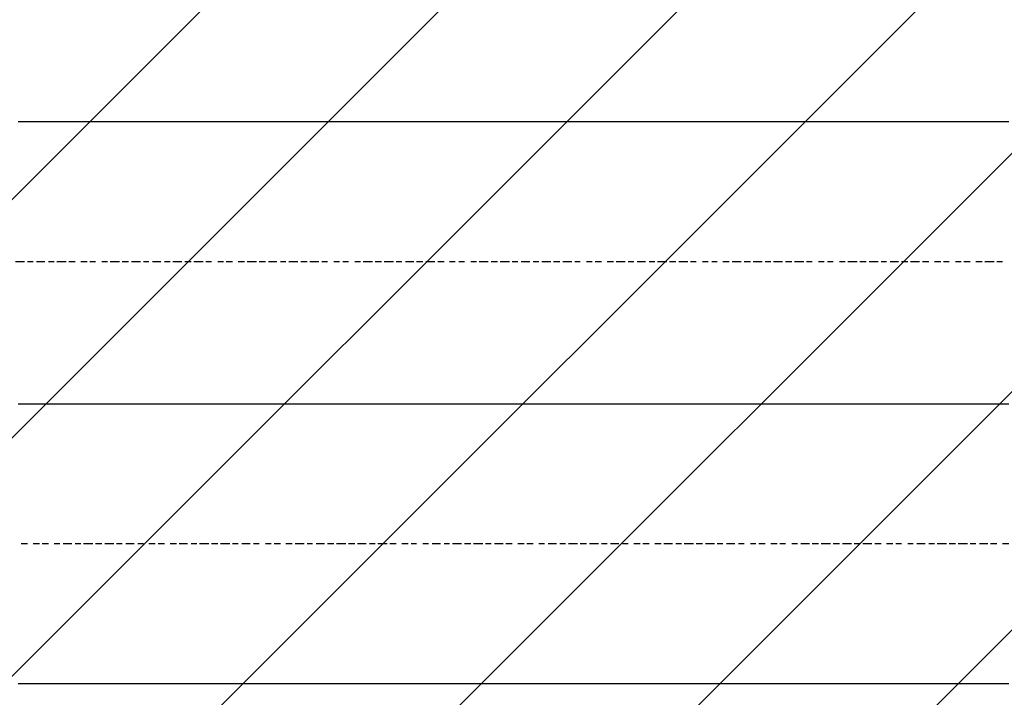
# Model space of a CAD drawing. Extents: x 997 to 109698, y 921 to 94021.
# Tile 690 of 718: x 33363 to 34764, y 56986 to 57951. Entities that reach past the tile are written whole.
import ezdxf

# ---------------------------------------------------------------- set-up
doc = ezdxf.new("R2010")
doc.units = 0
doc.header["$MEASUREMENT"] = 0
doc.layers.add('12', color=7, linetype='CONTINUOUS')
doc.layers.add('28', color=7, linetype='CONTINUOUS')

msp = doc.modelspace()

# ---------------------------------------------------------------- linework, layer by layer
at = {"layer": '12', "color": 5}
for p, q in [((33369.630503, 57805.563401), (33360.630503, 57805.563401)), ((33381.630503, 57805.563401), (33369.630503, 57805.563401)), ((33390.630503, 57805.563401), (33381.630503, 57805.563401)), ((33398.630503, 57805.563401), (33390.630503, 57805.563401)), ((33411.630503, 57805.563401), (33398.630503, 57805.563401)), ((33419.630503, 57805.563401), (33411.630503, 57805.563401)), ((33428.630503, 57805.563401), (33419.630503, 57805.563401)), ((33441.630503, 57805.563401), (33428.630503, 57805.563401)), ((33449.630503, 57805.563401), (33441.630503, 57805.563401)), ((33458.630503, 57805.563401), (33449.630503, 57805.563401)), ((33470.630503, 57805.563401), (33458.630503, 57805.563401)), ((33479.630503, 57805.563401), (33470.630503, 57805.563401)), ((33491.630503, 57805.563401), (33479.630503, 57805.563401)), ((33500.630503, 57805.563401), (33491.630503, 57805.563401)), ((33508.630503, 57805.563401), (33500.630503, 57805.563401)), ((33521.630503, 57805.563401), (33508.630503, 57805.563401)), ((33530.630503, 57805.563401), (33521.630503, 57805.563401)), ((33538.630503, 57805.563401), (33530.630503, 57805.563401)), ((33551.630503, 57805.563401), (33538.630503, 57805.563401)), ((33559.630503, 57805.563401), (33551.630503, 57805.563401)), ((33568.630503, 57805.563401), (33559.630503, 57805.563401)), ((33580.630503, 57805.563401), (33568.630503, 57805.563401)), ((33589.630503, 57805.563401), (33580.630503, 57805.563401)), ((33601.630503, 57805.563401), (33589.630503, 57805.563401)), ((33610.630503, 57805.563401), (33601.630503, 57805.563401)), ((33618.630503, 57805.563401), (33610.630503, 57805.563401)), ((33631.630503, 57805.563401), (33618.630503, 57805.563401)), ((33640.630503, 57805.563401), (33631.630503, 57805.563401)), ((33648.630503, 57805.563401), (33640.630503, 57805.563401)), ((33661.630503, 57805.563401), (33648.630503, 57805.563401)), ((33669.630503, 57805.563401), (33661.630503, 57805.563401)), ((33678.630503, 57805.563401), (33669.630503, 57805.563401)), ((33690.630503, 57805.563401), (33678.630503, 57805.563401)), ((33699.630503, 57805.563401), (33690.630503, 57805.563401)), ((33712.630503, 57805.563401), (33699.630503, 57805.563401)), ((33720.630503, 57805.563401), (33712.630503, 57805.563401)), ((33728.630503, 57805.563401), (33720.630503, 57805.563401)), ((33741.630503, 57805.563401), (33728.630503, 57805.563401)), ((33750.630503, 57805.563401), (33741.630503, 57805.563401)), ((33758.630503, 57805.563401), (33750.630503, 57805.563401)), ((33771.630503, 57805.563401), (33758.630503, 57805.563401)), ((33779.630503, 57805.563401), (33771.630503, 57805.563401)), ((33788.630503, 57805.563401), (33779.630503, 57805.563401)), ((33800.630503, 57805.563401), (33788.630503, 57805.563401)), ((33809.630503, 57805.563401), (33800.630503, 57805.563401)), ((33822.630503, 57805.563401), (33809.630503, 57805.563401)), ((33830.630503, 57805.563401), (33822.630503, 57805.563401)), ((33839.630503, 57805.563401), (33830.630503, 57805.563401)), ((33851.630503, 57805.563401), (33839.630503, 57805.563401)), ((33860.630503, 57805.563401), (33851.630503, 57805.563401)), ((33868.630503, 57805.563401), (33860.630503, 57805.563401)), ((33881.630503, 57805.563401), (33868.630503, 57805.563401)), ((33889.630503, 57805.563401), (33881.630503, 57805.563401)), ((33898.630503, 57805.563401), (33889.630503, 57805.563401)), ((33911.630503, 57805.563401), (33898.630503, 57805.563401)), ((33919.630503, 57805.563401), (33911.630503, 57805.563401)), ((33927.630503, 57805.563401), (33919.630503, 57805.563401)), ((33940.630503, 57805.563401), (33927.630503, 57805.563401)), ((33949.630503, 57805.563401), (33940.630503, 57805.563401)), ((33961.630503, 57805.563401), (33949.630503, 57805.563401)), ((33970.630503, 57805.563401), (33961.630503, 57805.563401)), ((33978.630503, 57805.563401), (33970.630503, 57805.563401)), ((33991.630503, 57805.563401), (33978.630503, 57805.563401)), ((33999.630503, 57805.563401), (33991.630503, 57805.563401)), ((34008.630503, 57805.563401), (33999.630503, 57805.563401)), ((34021.630503, 57805.563401), (34008.630503, 57805.563401)), ((34029.630503, 57805.563401), (34021.630503, 57805.563401)), ((34038.630503, 57805.563401), (34029.630503, 57805.563401)), ((34050.630503, 57805.563401), (34038.630503, 57805.563401)), ((34059.630503, 57805.563401), (34050.630503, 57805.563401)), ((34071.630503, 57805.563401), (34059.630503, 57805.563401)), ((34080.630503, 57805.563401), (34071.630503, 57805.563401)), ((34088.630503, 57805.563401), (34080.630503, 57805.563401)), ((34101.630503, 57805.563401), (34088.630503, 57805.563401)), ((34109.630503, 57805.563401), (34101.630503, 57805.563401)), ((34118.630503, 57805.563401), (34109.630503, 57805.563401)), ((34131.630503, 57805.563401), (34118.630503, 57805.563401)), ((34139.630503, 57805.563401), (34131.630503, 57805.563401)), ((34148.630503, 57805.563401), (34139.630503, 57805.563401)), ((34160.630503, 57805.563401), (34148.630503, 57805.563401)), ((34169.630503, 57805.563401), (34160.630503, 57805.563401)), ((34181.630503, 57805.563401), (34169.630503, 57805.563401)), ((34190.630503, 57805.563401), (34181.630503, 57805.563401)), ((34198.630503, 57805.563401), (34190.630503, 57805.563401)), ((34211.630503, 57805.563401), (34198.630503, 57805.563401)), ((34220.630503, 57805.563401), (34211.630503, 57805.563401)), ((34228.630503, 57805.563401), (34220.630503, 57805.563401)), ((34241.630503, 57805.563401), (34228.630503, 57805.563401)), ((34249.630503, 57805.563401), (34241.630503, 57805.563401)), ((34258.630503, 57805.563401), (34249.630503, 57805.563401)), ((34270.630503, 57805.563401), (34258.630503, 57805.563401)), ((34279.630503, 57805.563401), (34270.630503, 57805.563401)), ((34291.630503, 57805.563401), (34279.630503, 57805.563401)), ((34300.630503, 57805.563401), (34291.630503, 57805.563401)), ((34308.630503, 57805.563401), (34300.630503, 57805.563401)), ((34321.630503, 57805.563401), (34308.630503, 57805.563401)), ((34330.630503, 57805.563401), (34321.630503, 57805.563401)), ((34338.630503, 57805.563401), (34330.630503, 57805.563401)), ((34351.630503, 57805.563401), (34338.630503, 57805.563401)), ((34359.630503, 57805.563401), (34351.630503, 57805.563401)), ((34368.630503, 57805.563401), (34359.630503, 57805.563401)), ((34380.630503, 57805.563401), (34368.630503, 57805.563401)), ((34389.630503, 57805.563401), (34380.630503, 57805.563401)), ((34402.630503, 57805.563401), (34389.630503, 57805.563401)), ((34410.630503, 57805.563401), (34402.630503, 57805.563401)), ((34419.630503, 57805.563401), (34410.630503, 57805.563401)), ((34431.630503, 57805.563401), (34419.630503, 57805.563401)), ((34440.630503, 57805.563401), (34431.630503, 57805.563401)), ((34448.630503, 57805.563401), (34440.630503, 57805.563401)), ((34461.630503, 57805.563401), (34448.630503, 57805.563401)), ((34469.630503, 57805.563401), (34461.630503, 57805.563401)), ((34478.630503, 57805.563401), (34469.630503, 57805.563401)), ((34490.630503, 57805.563401), (34478.630503, 57805.563401)), ((34499.630503, 57805.563401), (34490.630503, 57805.563401)), ((34507.630503, 57805.563401), (34499.630503, 57805.563401)), ((34520.630503, 57805.563401), (34507.630503, 57805.563401)), ((34529.630503, 57805.563401), (34520.630503, 57805.563401)), ((34541.630503, 57805.563401), (34529.630503, 57805.563401)), ((34550.630503, 57805.563401), (34541.630503, 57805.563401)), ((34558.630503, 57805.563401), (34550.630503, 57805.563401)), ((34571.630503, 57805.563401), (34558.630503, 57805.563401)), ((34579.630503, 57805.563401), (34571.630503, 57805.563401)), ((34588.630503, 57805.563401), (34579.630503, 57805.563401)), ((34601.630503, 57805.563401), (34588.630503, 57805.563401)), ((34609.630503, 57805.563401), (34601.630503, 57805.563401)), ((34617.630503, 57805.563401), (34609.630503, 57805.563401)), ((34630.630503, 57805.563401), (34617.630503, 57805.563401)), ((34639.630503, 57805.563401), (34630.630503, 57805.563401)), ((34651.630503, 57805.563401), (34639.630503, 57805.563401)), ((34660.630503, 57805.563401), (34651.630503, 57805.563401)), ((34668.630503, 57805.563401), (34660.630503, 57805.563401)), ((34681.630503, 57805.563401), (34668.630503, 57805.563401)), ((34689.630503, 57805.563401), (34681.630503, 57805.563401)), ((34698.630503, 57805.563401), (34689.630503, 57805.563401)), ((34711.630503, 57805.563401), (34698.630503, 57805.563401)), ((34719.630503, 57805.563401), (34711.630503, 57805.563401)), ((34728.630503, 57805.563401), (34719.630503, 57805.563401)), ((34740.630503, 57805.563401), (34728.630503, 57805.563401)), ((34749.630503, 57805.563401), (34740.630503, 57805.563401)), ((34761.630503, 57805.563401), (34749.630503, 57805.563401)), ((34770.630503, 57805.563401), (34761.630503, 57805.563401)), ((33369.630503, 57403.563401), (33360.630503, 57403.563401)), ((33381.630503, 57403.563401), (33369.630503, 57403.563401)), ((33390.630503, 57403.563401), (33381.630503, 57403.563401)), ((33398.630503, 57403.563401), (33390.630503, 57403.563401)), ((33411.630503, 57403.563401), (33398.630503, 57403.563401)), ((33419.630503, 57403.563401), (33411.630503, 57403.563401)), ((33428.630503, 57403.563401), (33419.630503, 57403.563401)), ((33441.630503, 57403.563401), (33428.630503, 57403.563401)), ((33449.630503, 57403.563401), (33441.630503, 57403.563401)), ((33458.630503, 57403.563401), (33449.630503, 57403.563401)), ((33470.630503, 57403.563401), (33458.630503, 57403.563401)), ((33479.630503, 57403.563401), (33470.630503, 57403.563401)), ((33491.630503, 57403.563401), (33479.630503, 57403.563401)), ((33500.630503, 57403.563401), (33491.630503, 57403.563401)), ((33508.630503, 57403.563401), (33500.630503, 57403.563401)), ((33521.630503, 57403.563401), (33508.630503, 57403.563401)), ((33530.630503, 57403.563401), (33521.630503, 57403.563401)), ((33538.630503, 57403.563401), (33530.630503, 57403.563401)), ((33551.630503, 57403.563401), (33538.630503, 57403.563401)), ((33559.630503, 57403.563401), (33551.630503, 57403.563401)), ((33568.630503, 57403.563401), (33559.630503, 57403.563401)), ((33580.630503, 57403.563401), (33568.630503, 57403.563401)), ((33589.630503, 57403.563401), (33580.630503, 57403.563401)), ((33601.630503, 57403.563401), (33589.630503, 57403.563401)), ((33610.630503, 57403.563401), (33601.630503, 57403.563401)), ((33618.630503, 57403.563401), (33610.630503, 57403.563401)), ((33631.630503, 57403.563401), (33618.630503, 57403.563401)), ((33640.630503, 57403.563401), (33631.630503, 57403.563401)), ((33648.630503, 57403.563401), (33640.630503, 57403.563401)), ((33661.630503, 57403.563401), (33648.630503, 57403.563401)), ((33669.630503, 57403.563401), (33661.630503, 57403.563401)), ((33678.630503, 57403.563401), (33669.630503, 57403.563401)), ((33690.630503, 57403.563401), (33678.630503, 57403.563401)), ((33699.630503, 57403.563401), (33690.630503, 57403.563401)), ((33712.630503, 57403.563401), (33699.630503, 57403.563401)), ((33720.630503, 57403.563401), (33712.630503, 57403.563401)), ((33728.630503, 57403.563401), (33720.630503, 57403.563401)), ((33741.630503, 57403.563401), (33728.630503, 57403.563401)), ((33750.630503, 57403.563401), (33741.630503, 57403.563401)), ((33758.630503, 57403.563401), (33750.630503, 57403.563401)), ((33771.630503, 57403.563401), (33758.630503, 57403.563401)), ((33779.630503, 57403.563401), (33771.630503, 57403.563401)), ((33788.630503, 57403.563401), (33779.630503, 57403.563401)), ((33800.630503, 57403.563401), (33788.630503, 57403.563401)), ((33809.630503, 57403.563401), (33800.630503, 57403.563401)), ((33822.630503, 57403.563401), (33809.630503, 57403.563401)), ((33830.630503, 57403.563401), (33822.630503, 57403.563401)), ((33839.630503, 57403.563401), (33830.630503, 57403.563401)), ((33851.630503, 57403.563401), (33839.630503, 57403.563401)), ((33860.630503, 57403.563401), (33851.630503, 57403.563401)), ((33868.630503, 57403.563401), (33860.630503, 57403.563401)), ((33881.630503, 57403.563401), (33868.630503, 57403.563401)), ((33889.630503, 57403.563401), (33881.630503, 57403.563401)), ((33898.630503, 57403.563401), (33889.630503, 57403.563401)), ((33911.630503, 57403.563401), (33898.630503, 57403.563401)), ((33919.630503, 57403.563401), (33911.630503, 57403.563401)), ((33927.630503, 57403.563401), (33919.630503, 57403.563401)), ((33940.630503, 57403.563401), (33927.630503, 57403.563401)), ((33949.630503, 57403.563401), (33940.630503, 57403.563401)), ((33961.630503, 57403.563401), (33949.630503, 57403.563401)), ((33970.630503, 57403.563401), (33961.630503, 57403.563401)), ((33978.630503, 57403.563401), (33970.630503, 57403.563401)), ((33991.630503, 57403.563401), (33978.630503, 57403.563401)), ((33999.630503, 57403.563401), (33991.630503, 57403.563401)), ((34008.630503, 57403.563401), (33999.630503, 57403.563401)), ((34021.630503, 57403.563401), (34008.630503, 57403.563401)), ((34029.630503, 57403.563401), (34021.630503, 57403.563401)), ((34038.630503, 57403.563401), (34029.630503, 57403.563401)), ((34050.630503, 57403.563401), (34038.630503, 57403.563401)), ((34059.630503, 57403.563401), (34050.630503, 57403.563401)), ((34071.630503, 57403.563401), (34059.630503, 57403.563401)), ((34080.630503, 57403.563401), (34071.630503, 57403.563401)), ((34088.630503, 57403.563401), (34080.630503, 57403.563401)), ((34101.630503, 57403.563401), (34088.630503, 57403.563401)), ((34109.630503, 57403.563401), (34101.630503, 57403.563401)), ((34118.630503, 57403.563401), (34109.630503, 57403.563401)), ((34131.630503, 57403.563401), (34118.630503, 57403.563401)), ((34139.630503, 57403.563401), (34131.630503, 57403.563401)), ((34148.630503, 57403.563401), (34139.630503, 57403.563401)), ((34160.630503, 57403.563401), (34148.630503, 57403.563401)), ((34169.630503, 57403.563401), (34160.630503, 57403.563401)), ((34181.630503, 57403.563401), (34169.630503, 57403.563401)), ((34190.630503, 57403.563401), (34181.630503, 57403.563401)), ((34198.630503, 57403.563401), (34190.630503, 57403.563401)), ((34211.630503, 57403.563401), (34198.630503, 57403.563401)), ((34220.630503, 57403.563401), (34211.630503, 57403.563401)), ((34228.630503, 57403.563401), (34220.630503, 57403.563401)), ((34241.630503, 57403.563401), (34228.630503, 57403.563401)), ((34249.630503, 57403.563401), (34241.630503, 57403.563401)), ((34258.630503, 57403.563401), (34249.630503, 57403.563401)), ((34270.630503, 57403.563401), (34258.630503, 57403.563401)), ((34279.630503, 57403.563401), (34270.630503, 57403.563401)), ((34291.630503, 57403.563401), (34279.630503, 57403.563401)), ((34300.630503, 57403.563401), (34291.630503, 57403.563401)), ((34308.630503, 57403.563401), (34300.630503, 57403.563401)), ((34321.630503, 57403.563401), (34308.630503, 57403.563401)), ((34330.630503, 57403.563401), (34321.630503, 57403.563401)), ((34338.630503, 57403.563401), (34330.630503, 57403.563401)), ((34351.630503, 57403.563401), (34338.630503, 57403.563401)), ((34359.630503, 57403.563401), (34351.630503, 57403.563401)), ((34368.630503, 57403.563401), (34359.630503, 57403.563401)), ((34380.630503, 57403.563401), (34368.630503, 57403.563401)), ((34389.630503, 57403.563401), (34380.630503, 57403.563401)), ((34402.630503, 57403.563401), (34389.630503, 57403.563401)), ((34410.630503, 57403.563401), (34402.630503, 57403.563401)), ((34419.630503, 57403.563401), (34410.630503, 57403.563401)), ((34431.630503, 57403.563401), (34419.630503, 57403.563401)), ((34440.630503, 57403.563401), (34431.630503, 57403.563401)), ((34448.630503, 57403.563401), (34440.630503, 57403.563401)), ((34461.630503, 57403.563401), (34448.630503, 57403.563401)), ((34469.630503, 57403.563401), (34461.630503, 57403.563401)), ((34478.630503, 57403.563401), (34469.630503, 57403.563401)), ((34490.630503, 57403.563401), (34478.630503, 57403.563401)), ((34499.630503, 57403.563401), (34490.630503, 57403.563401)), ((34507.630503, 57403.563401), (34499.630503, 57403.563401)), ((34520.630503, 57403.563401), (34507.630503, 57403.563401)), ((34529.630503, 57403.563401), (34520.630503, 57403.563401)), ((34541.630503, 57403.563401), (34529.630503, 57403.563401)), ((34550.630503, 57403.563401), (34541.630503, 57403.563401)), ((34558.630503, 57403.563401), (34550.630503, 57403.563401)), ((34571.630503, 57403.563401), (34558.630503, 57403.563401)), ((34579.630503, 57403.563401), (34571.630503, 57403.563401)), ((34588.630503, 57403.563401), (34579.630503, 57403.563401)), ((34601.630503, 57403.563401), (34588.630503, 57403.563401)), ((34609.630503, 57403.563401), (34601.630503, 57403.563401)), ((34617.630503, 57403.563401), (34609.630503, 57403.563401)), ((34630.630503, 57403.563401), (34617.630503, 57403.563401)), ((34639.630503, 57403.563401), (34630.630503, 57403.563401)), ((34651.630503, 57403.563401), (34639.630503, 57403.563401)), ((34660.630503, 57403.563401), (34651.630503, 57403.563401)), ((34668.630503, 57403.563401), (34660.630503, 57403.563401)), ((34681.630503, 57403.563401), (34668.630503, 57403.563401)), ((34689.630503, 57403.563401), (34681.630503, 57403.563401)), ((34698.630503, 57403.563401), (34689.630503, 57403.563401)), ((34711.630503, 57403.563401), (34698.630503, 57403.563401)), ((34719.630503, 57403.563401), (34711.630503, 57403.563401)), ((34728.630503, 57403.563401), (34719.630503, 57403.563401)), ((34740.630503, 57403.563401), (34728.630503, 57403.563401)), ((34749.630503, 57403.563401), (34740.630503, 57403.563401)), ((34761.630503, 57403.563401), (34749.630503, 57403.563401)), ((34770.630503, 57403.563401), (34761.630503, 57403.563401)), ((33369.630503, 57005.563401), (33360.630503, 57005.563401)), ((33381.630503, 57005.563401), (33369.630503, 57005.563401)), ((33390.630503, 57005.563401), (33381.630503, 57005.563401)), ((33398.630503, 57005.563401), (33390.630503, 57005.563401)), ((33411.630503, 57005.563401), (33398.630503, 57005.563401)), ((33419.630503, 57005.563401), (33411.630503, 57005.563401)), ((33428.630503, 57005.563401), (33419.630503, 57005.563401)), ((33441.630503, 57005.563401), (33428.630503, 57005.563401)), ((33449.630503, 57005.563401), (33441.630503, 57005.563401)), ((33458.630503, 57005.563401), (33449.630503, 57005.563401)), ((33470.630503, 57005.563401), (33458.630503, 57005.563401)), ((33479.630503, 57005.563401), (33470.630503, 57005.563401)), ((33491.630503, 57005.563401), (33479.630503, 57005.563401)), ((33500.630503, 57005.563401), (33491.630503, 57005.563401)), ((33508.630503, 57005.563401), (33500.630503, 57005.563401)), ((33521.630503, 57005.563401), (33508.630503, 57005.563401)), ((33530.630503, 57005.563401), (33521.630503, 57005.563401)), ((33538.630503, 57005.563401), (33530.630503, 57005.563401)), ((33551.630503, 57005.563401), (33538.630503, 57005.563401)), ((33559.630503, 57005.563401), (33551.630503, 57005.563401)), ((33568.630503, 57005.563401), (33559.630503, 57005.563401)), ((33580.630503, 57005.563401), (33568.630503, 57005.563401)), ((33589.630503, 57005.563401), (33580.630503, 57005.563401)), ((33601.630503, 57005.563401), (33589.630503, 57005.563401)), ((33610.630503, 57005.563401), (33601.630503, 57005.563401)), ((33618.630503, 57005.563401), (33610.630503, 57005.563401)), ((33631.630503, 57005.563401), (33618.630503, 57005.563401)), ((33640.630503, 57005.563401), (33631.630503, 57005.563401)), ((33648.630503, 57005.563401), (33640.630503, 57005.563401)), ((33661.630503, 57005.563401), (33648.630503, 57005.563401)), ((33669.630503, 57005.563401), (33661.630503, 57005.563401)), ((33678.630503, 57005.563401), (33669.630503, 57005.563401)), ((33690.630503, 57005.563401), (33678.630503, 57005.563401)), ((33699.630503, 57005.563401), (33690.630503, 57005.563401)), ((33712.630503, 57005.563401), (33699.630503, 57005.563401)), ((33720.630503, 57005.563401), (33712.630503, 57005.563401)), ((33728.630503, 57005.563401), (33720.630503, 57005.563401)), ((33741.630503, 57005.563401), (33728.630503, 57005.563401)), ((33750.630503, 57005.563401), (33741.630503, 57005.563401)), ((33758.630503, 57005.563401), (33750.630503, 57005.563401)), ((33771.630503, 57005.563401), (33758.630503, 57005.563401)), ((33779.630503, 57005.563401), (33771.630503, 57005.563401)), ((33788.630503, 57005.563401), (33779.630503, 57005.563401)), ((33800.630503, 57005.563401), (33788.630503, 57005.563401)), ((33809.630503, 57005.563401), (33800.630503, 57005.563401)), ((33822.630503, 57005.563401), (33809.630503, 57005.563401)), ((33830.630503, 57005.563401), (33822.630503, 57005.563401)), ((33839.630503, 57005.563401), (33830.630503, 57005.563401)), ((33851.630503, 57005.563401), (33839.630503, 57005.563401)), ((33860.630503, 57005.563401), (33851.630503, 57005.563401)), ((33868.630503, 57005.563401), (33860.630503, 57005.563401)), ((33881.630503, 57005.563401), (33868.630503, 57005.563401)), ((33889.630503, 57005.563401), (33881.630503, 57005.563401)), ((33898.630503, 57005.563401), (33889.630503, 57005.563401)), ((33911.630503, 57005.563401), (33898.630503, 57005.563401)), ((33919.630503, 57005.563401), (33911.630503, 57005.563401)), ((33927.630503, 57005.563401), (33919.630503, 57005.563401)), ((33940.630503, 57005.563401), (33927.630503, 57005.563401)), ((33949.630503, 57005.563401), (33940.630503, 57005.563401)), ((33961.630503, 57005.563401), (33949.630503, 57005.563401)), ((33970.630503, 57005.563401), (33961.630503, 57005.563401)), ((33978.630503, 57005.563401), (33970.630503, 57005.563401)), ((33991.630503, 57005.563401), (33978.630503, 57005.563401)), ((33999.630503, 57005.563401), (33991.630503, 57005.563401)), ((34008.630503, 57005.563401), (33999.630503, 57005.563401)), ((34021.630503, 57005.563401), (34008.630503, 57005.563401)), ((34029.630503, 57005.563401), (34021.630503, 57005.563401)), ((34038.630503, 57005.563401), (34029.630503, 57005.563401)), ((34050.630503, 57005.563401), (34038.630503, 57005.563401)), ((34059.630503, 57005.563401), (34050.630503, 57005.563401)), ((34071.630503, 57005.563401), (34059.630503, 57005.563401)), ((34080.630503, 57005.563401), (34071.630503, 57005.563401)), ((34088.630503, 57005.563401), (34080.630503, 57005.563401)), ((34101.630503, 57005.563401), (34088.630503, 57005.563401)), ((34109.630503, 57005.563401), (34101.630503, 57005.563401)), ((34118.630503, 57005.563401), (34109.630503, 57005.563401)), ((34131.630503, 57005.563401), (34118.630503, 57005.563401)), ((34139.630503, 57005.563401), (34131.630503, 57005.563401)), ((34148.630503, 57005.563401), (34139.630503, 57005.563401)), ((34160.630503, 57005.563401), (34148.630503, 57005.563401)), ((34169.630503, 57005.563401), (34160.630503, 57005.563401)), ((34181.630503, 57005.563401), (34169.630503, 57005.563401)), ((34190.630503, 57005.563401), (34181.630503, 57005.563401)), ((34198.630503, 57005.563401), (34190.630503, 57005.563401)), ((34211.630503, 57005.563401), (34198.630503, 57005.563401)), ((34220.630503, 57005.563401), (34211.630503, 57005.563401)), ((34228.630503, 57005.563401), (34220.630503, 57005.563401)), ((34241.630503, 57005.563401), (34228.630503, 57005.563401)), ((34249.630503, 57005.563401), (34241.630503, 57005.563401)), ((34258.630503, 57005.563401), (34249.630503, 57005.563401)), ((34270.630503, 57005.563401), (34258.630503, 57005.563401)), ((34279.630503, 57005.563401), (34270.630503, 57005.563401)), ((34291.630503, 57005.563401), (34279.630503, 57005.563401)), ((34300.630503, 57005.563401), (34291.630503, 57005.563401)), ((34308.630503, 57005.563401), (34300.630503, 57005.563401)), ((34321.630503, 57005.563401), (34308.630503, 57005.563401)), ((34330.630503, 57005.563401), (34321.630503, 57005.563401)), ((34338.630503, 57005.563401), (34330.630503, 57005.563401)), ((34351.630503, 57005.563401), (34338.630503, 57005.563401)), ((34359.630503, 57005.563401), (34351.630503, 57005.563401)), ((34368.630503, 57005.563401), (34359.630503, 57005.563401)), ((34380.630503, 57005.563401), (34368.630503, 57005.563401)), ((34389.630503, 57005.563401), (34380.630503, 57005.563401)), ((34402.630503, 57005.563401), (34389.630503, 57005.563401)), ((34410.630503, 57005.563401), (34402.630503, 57005.563401)), ((34419.630503, 57005.563401), (34410.630503, 57005.563401)), ((34431.630503, 57005.563401), (34419.630503, 57005.563401)), ((34440.630503, 57005.563401), (34431.630503, 57005.563401)), ((34448.630503, 57005.563401), (34440.630503, 57005.563401)), ((34461.630503, 57005.563401), (34448.630503, 57005.563401)), ((34469.630503, 57005.563401), (34461.630503, 57005.563401)), ((34478.630503, 57005.563401), (34469.630503, 57005.563401)), ((34490.630503, 57005.563401), (34478.630503, 57005.563401)), ((34499.630503, 57005.563401), (34490.630503, 57005.563401)), ((34507.630503, 57005.563401), (34499.630503, 57005.563401)), ((34520.630503, 57005.563401), (34507.630503, 57005.563401)), ((34529.630503, 57005.563401), (34520.630503, 57005.563401)), ((34541.630503, 57005.563401), (34529.630503, 57005.563401)), ((34550.630503, 57005.563401), (34541.630503, 57005.563401)), ((34558.630503, 57005.563401), (34550.630503, 57005.563401)), ((34571.630503, 57005.563401), (34558.630503, 57005.563401)), ((34579.630503, 57005.563401), (34571.630503, 57005.563401)), ((34588.630503, 57005.563401), (34579.630503, 57005.563401)), ((34601.630503, 57005.563401), (34588.630503, 57005.563401)), ((34609.630503, 57005.563401), (34601.630503, 57005.563401)), ((34617.630503, 57005.563401), (34609.630503, 57005.563401)), ((34630.630503, 57005.563401), (34617.630503, 57005.563401)), ((34639.630503, 57005.563401), (34630.630503, 57005.563401)), ((34651.630503, 57005.563401), (34639.630503, 57005.563401)), ((34660.630503, 57005.563401), (34651.630503, 57005.563401)), ((34668.630503, 57005.563401), (34660.630503, 57005.563401)), ((34681.630503, 57005.563401), (34668.630503, 57005.563401)), ((34689.630503, 57005.563401), (34681.630503, 57005.563401)), ((34698.630503, 57005.563401), (34689.630503, 57005.563401)), ((34711.630503, 57005.563401), (34698.630503, 57005.563401)), ((34719.630503, 57005.563401), (34711.630503, 57005.563401)), ((34728.630503, 57005.563401), (34719.630503, 57005.563401)), ((34740.630503, 57005.563401), (34728.630503, 57005.563401)), ((34749.630503, 57005.563401), (34740.630503, 57005.563401)), ((34761.630503, 57005.563401), (34749.630503, 57005.563401)), ((34770.630503, 57005.563401), (34761.630503, 57005.563401))]:
    msp.add_line(p, q, dxfattribs=at)
at = {"layer": '12', "color": 1}
for p, q in [((33369.630503, 57606.563401), (33356.630503, 57606.563401)), ((33381.630503, 57606.563401), (33373.630503, 57606.563401)), ((33398.630503, 57606.563401), (33386.630503, 57606.563401)), ((33411.630503, 57606.563401), (33403.630503, 57606.563401)), ((33428.630503, 57606.563401), (33415.630503, 57606.563401)), ((33441.630503, 57606.563401), (33432.630503, 57606.563401)), ((33458.630503, 57606.563401), (33449.630503, 57606.563401)), ((33470.630503, 57606.563401), (33462.630503, 57606.563401)), ((33487.630503, 57606.563401), (33479.630503, 57606.563401)), ((33504.630503, 57606.563401), (33491.630503, 57606.563401)), ((33517.630503, 57606.563401), (33508.630503, 57606.563401)), ((33534.630503, 57606.563401), (33521.630503, 57606.563401)), ((33546.630503, 57606.563401), (33538.630503, 57606.563401)), ((33563.630503, 57606.563401), (33551.630503, 57606.563401)), ((33576.630503, 57606.563401), (33568.630503, 57606.563401)), ((33593.630503, 57606.563401), (33580.630503, 57606.563401)), ((33606.630503, 57606.563401), (33597.630503, 57606.563401)), ((33623.630503, 57606.563401), (33610.630503, 57606.563401)), ((33635.630503, 57606.563401), (33627.630503, 57606.563401)), ((33652.630503, 57606.563401), (33644.630503, 57606.563401)), ((33665.630503, 57606.563401), (33656.630503, 57606.563401)), ((33682.630503, 57606.563401), (33673.630503, 57606.563401)), ((33699.630503, 57606.563401), (33686.630503, 57606.563401)), ((33712.630503, 57606.563401), (33703.630503, 57606.563401)), ((33728.630503, 57606.563401), (33716.630503, 57606.563401)), ((33741.630503, 57606.563401), (33733.630503, 57606.563401)), ((33758.630503, 57606.563401), (33745.630503, 57606.563401)), ((33771.630503, 57606.563401), (33762.630503, 57606.563401)), ((33788.630503, 57606.563401), (33775.630503, 57606.563401)), ((33800.630503, 57606.563401), (33792.630503, 57606.563401)), ((33817.630503, 57606.563401), (33809.630503, 57606.563401)), ((33830.630503, 57606.563401), (33822.630503, 57606.563401)), ((33847.630503, 57606.563401), (33839.630503, 57606.563401)), ((33864.630503, 57606.563401), (33851.630503, 57606.563401)), ((33877.630503, 57606.563401), (33868.630503, 57606.563401)), ((33894.630503, 57606.563401), (33881.630503, 57606.563401)), ((33906.630503, 57606.563401), (33898.630503, 57606.563401)), ((33923.630503, 57606.563401), (33911.630503, 57606.563401)), ((33936.630503, 57606.563401), (33927.630503, 57606.563401)), ((33953.630503, 57606.563401), (33940.630503, 57606.563401)), ((33966.630503, 57606.563401), (33957.630503, 57606.563401)), ((33982.630503, 57606.563401), (33974.630503, 57606.563401)), ((33995.630503, 57606.563401), (33987.630503, 57606.563401)), ((34012.630503, 57606.563401), (34004.630503, 57606.563401)), ((34029.630503, 57606.563401), (34016.630503, 57606.563401)), ((34042.630503, 57606.563401), (34033.630503, 57606.563401)), ((34059.630503, 57606.563401), (34046.630503, 57606.563401)), ((34071.630503, 57606.563401), (34063.630503, 57606.563401)), ((34088.630503, 57606.563401), (34076.630503, 57606.563401)), ((34101.630503, 57606.563401), (34093.630503, 57606.563401)), ((34118.630503, 57606.563401), (34105.630503, 57606.563401)), ((34131.630503, 57606.563401), (34122.630503, 57606.563401)), ((34148.630503, 57606.563401), (34135.630503, 57606.563401)), ((34160.630503, 57606.563401), (34152.630503, 57606.563401)), ((34177.630503, 57606.563401), (34169.630503, 57606.563401)), ((34190.630503, 57606.563401), (34181.630503, 57606.563401)), ((34207.630503, 57606.563401), (34198.630503, 57606.563401)), ((34224.630503, 57606.563401), (34211.630503, 57606.563401)), ((34236.630503, 57606.563401), (34228.630503, 57606.563401)), ((34253.630503, 57606.563401), (34241.630503, 57606.563401)), ((34266.630503, 57606.563401), (34258.630503, 57606.563401)), ((34283.630503, 57606.563401), (34270.630503, 57606.563401)), ((34296.630503, 57606.563401), (34287.630503, 57606.563401)), ((34313.630503, 57606.563401), (34300.630503, 57606.563401)), ((34325.630503, 57606.563401), (34317.630503, 57606.563401)), ((34342.630503, 57606.563401), (34334.630503, 57606.563401)), ((34355.630503, 57606.563401), (34347.630503, 57606.563401)), ((34372.630503, 57606.563401), (34363.630503, 57606.563401)), ((34389.630503, 57606.563401), (34376.630503, 57606.563401)), ((34402.630503, 57606.563401), (34393.630503, 57606.563401)), ((34419.630503, 57606.563401), (34406.630503, 57606.563401)), ((34431.630503, 57606.563401), (34423.630503, 57606.563401)), ((34448.630503, 57606.563401), (34435.630503, 57606.563401)), ((34461.630503, 57606.563401), (34452.630503, 57606.563401)), ((34478.630503, 57606.563401), (34465.630503, 57606.563401)), ((34490.630503, 57606.563401), (34482.630503, 57606.563401)), ((34507.630503, 57606.563401), (34499.630503, 57606.563401)), ((34520.630503, 57606.563401), (34512.630503, 57606.563401)), ((34537.630503, 57606.563401), (34529.630503, 57606.563401)), ((34554.630503, 57606.563401), (34541.630503, 57606.563401)), ((34567.630503, 57606.563401), (34558.630503, 57606.563401)), ((34584.630503, 57606.563401), (34571.630503, 57606.563401)), ((34596.630503, 57606.563401), (34588.630503, 57606.563401)), ((34613.630503, 57606.563401), (34601.630503, 57606.563401)), ((34626.630503, 57606.563401), (34617.630503, 57606.563401)), ((34643.630503, 57606.563401), (34630.630503, 57606.563401)), ((34656.630503, 57606.563401), (34647.630503, 57606.563401)), ((34673.630503, 57606.563401), (34664.630503, 57606.563401)), ((34685.630503, 57606.563401), (34677.630503, 57606.563401)), ((34702.630503, 57606.563401), (34694.630503, 57606.563401)), ((34715.630503, 57606.563401), (34706.630503, 57606.563401)), ((34732.630503, 57606.563401), (34723.630503, 57606.563401)), ((34749.630503, 57606.563401), (34736.630503, 57606.563401)), ((34761.630503, 57606.563401), (34753.630503, 57606.563401)), ((33373.630503, 57204.563401), (33364.630503, 57204.563401)), ((33390.630503, 57204.563401), (33381.630503, 57204.563401)), ((33403.630503, 57204.563401), (33394.630503, 57204.563401)), ((33419.630503, 57204.563401), (33411.630503, 57204.563401)), ((33436.630503, 57204.563401), (33424.630503, 57204.563401)), ((33449.630503, 57204.563401), (33441.630503, 57204.563401)), ((33466.630503, 57204.563401), (33453.630503, 57204.563401)), ((33479.630503, 57204.563401), (33470.630503, 57204.563401)), ((33496.630503, 57204.563401), (33483.630503, 57204.563401)), ((33508.630503, 57204.563401), (33500.630503, 57204.563401)), ((33525.630503, 57204.563401), (33513.630503, 57204.563401)), ((33538.630503, 57204.563401), (33530.630503, 57204.563401)), ((33555.630503, 57204.563401), (33546.630503, 57204.563401)), ((33568.630503, 57204.563401), (33559.630503, 57204.563401)), ((33585.630503, 57204.563401), (33576.630503, 57204.563401)), ((33601.630503, 57204.563401), (33589.630503, 57204.563401)), ((33614.630503, 57204.563401), (33606.630503, 57204.563401)), ((33631.630503, 57204.563401), (33618.630503, 57204.563401)), ((33644.630503, 57204.563401), (33635.630503, 57204.563401)), ((33661.630503, 57204.563401), (33648.630503, 57204.563401)), ((33673.630503, 57204.563401), (33665.630503, 57204.563401)), ((33690.630503, 57204.563401), (33678.630503, 57204.563401)), ((33703.630503, 57204.563401), (33695.630503, 57204.563401)), ((33720.630503, 57204.563401), (33712.630503, 57204.563401)), ((33733.630503, 57204.563401), (33724.630503, 57204.563401)), ((33750.630503, 57204.563401), (33741.630503, 57204.563401)), ((33767.630503, 57204.563401), (33754.630503, 57204.563401)), ((33779.630503, 57204.563401), (33771.630503, 57204.563401)), ((33796.630503, 57204.563401), (33784.630503, 57204.563401)), ((33809.630503, 57204.563401), (33800.630503, 57204.563401)), ((33826.630503, 57204.563401), (33813.630503, 57204.563401)), ((33839.630503, 57204.563401), (33830.630503, 57204.563401)), ((33855.630503, 57204.563401), (33843.630503, 57204.563401)), ((33868.630503, 57204.563401), (33860.630503, 57204.563401)), ((33885.630503, 57204.563401), (33872.630503, 57204.563401)), ((33898.630503, 57204.563401), (33889.630503, 57204.563401)), ((33915.630503, 57204.563401), (33906.630503, 57204.563401)), ((33927.630503, 57204.563401), (33919.630503, 57204.563401)), ((33944.630503, 57204.563401), (33936.630503, 57204.563401)), ((33961.630503, 57204.563401), (33949.630503, 57204.563401)), ((33974.630503, 57204.563401), (33966.630503, 57204.563401)), ((33991.630503, 57204.563401), (33978.630503, 57204.563401)), ((34004.630503, 57204.563401), (33995.630503, 57204.563401)), ((34021.630503, 57204.563401), (34008.630503, 57204.563401)), ((34033.630503, 57204.563401), (34025.630503, 57204.563401)), ((34050.630503, 57204.563401), (34038.630503, 57204.563401)), ((34063.630503, 57204.563401), (34054.630503, 57204.563401)), ((34080.630503, 57204.563401), (34071.630503, 57204.563401)), ((34093.630503, 57204.563401), (34084.630503, 57204.563401)), ((34109.630503, 57204.563401), (34101.630503, 57204.563401)), ((34126.630503, 57204.563401), (34114.630503, 57204.563401)), ((34139.630503, 57204.563401), (34131.630503, 57204.563401)), ((34156.630503, 57204.563401), (34143.630503, 57204.563401)), ((34169.630503, 57204.563401), (34160.630503, 57204.563401)), ((34186.630503, 57204.563401), (34173.630503, 57204.563401)), ((34198.630503, 57204.563401), (34190.630503, 57204.563401)), ((34215.630503, 57204.563401), (34203.630503, 57204.563401)), ((34228.630503, 57204.563401), (34220.630503, 57204.563401)), ((34245.630503, 57204.563401), (34236.630503, 57204.563401)), ((34258.630503, 57204.563401), (34249.630503, 57204.563401)), ((34275.630503, 57204.563401), (34266.630503, 57204.563401)), ((34291.630503, 57204.563401), (34279.630503, 57204.563401)), ((34304.630503, 57204.563401), (34296.630503, 57204.563401)), ((34321.630503, 57204.563401), (34308.630503, 57204.563401)), ((34334.630503, 57204.563401), (34325.630503, 57204.563401)), ((34351.630503, 57204.563401), (34338.630503, 57204.563401)), ((34363.630503, 57204.563401), (34355.630503, 57204.563401)), ((34380.630503, 57204.563401), (34368.630503, 57204.563401)), ((34393.630503, 57204.563401), (34385.630503, 57204.563401)), ((34410.630503, 57204.563401), (34402.630503, 57204.563401)), ((34423.630503, 57204.563401), (34414.630503, 57204.563401)), ((34440.630503, 57204.563401), (34431.630503, 57204.563401)), ((34452.630503, 57204.563401), (34444.630503, 57204.563401)), ((34469.630503, 57204.563401), (34461.630503, 57204.563401)), ((34486.630503, 57204.563401), (34474.630503, 57204.563401)), ((34499.630503, 57204.563401), (34490.630503, 57204.563401)), ((34516.630503, 57204.563401), (34503.630503, 57204.563401)), ((34529.630503, 57204.563401), (34520.630503, 57204.563401)), ((34546.630503, 57204.563401), (34533.630503, 57204.563401)), ((34558.630503, 57204.563401), (34550.630503, 57204.563401)), ((34575.630503, 57204.563401), (34562.630503, 57204.563401)), ((34588.630503, 57204.563401), (34579.630503, 57204.563401)), ((34605.630503, 57204.563401), (34596.630503, 57204.563401)), ((34617.630503, 57204.563401), (34609.630503, 57204.563401)), ((34634.630503, 57204.563401), (34626.630503, 57204.563401)), ((34651.630503, 57204.563401), (34639.630503, 57204.563401)), ((34664.630503, 57204.563401), (34656.630503, 57204.563401)), ((34681.630503, 57204.563401), (34668.630503, 57204.563401)), ((34694.630503, 57204.563401), (34685.630503, 57204.563401)), ((34711.630503, 57204.563401), (34698.630503, 57204.563401)), ((34723.630503, 57204.563401), (34715.630503, 57204.563401)), ((34740.630503, 57204.563401), (34728.630503, 57204.563401)), ((34753.630503, 57204.563401), (34744.630503, 57204.563401)), ((34770.630503, 57204.563401), (34761.630503, 57204.563401))]:
    msp.add_line(p, q, dxfattribs=at)
at = {"layer": '28', "color": 2}
for p, q in [((14872.636205, 39216.208615), (34342.382828, 58685.955237)), ((14872.636205, 38876.79736), (34681.794083, 58685.955237)), ((14872.636205, 38537.386105), (35021.205338, 58685.955237)), ((14872.636205, 38197.97485), (35360.616592, 58685.955237)), ((14872.636205, 37858.563595), (35700.027847, 58685.955237)), ((14872.636205, 37519.15234), (36039.439102, 58685.955237)), ((14872.636205, 37179.741085), (36378.850357, 58685.955237))]:
    msp.add_line(p, q, dxfattribs=at)

doc.saveas('drawing.dxf')
